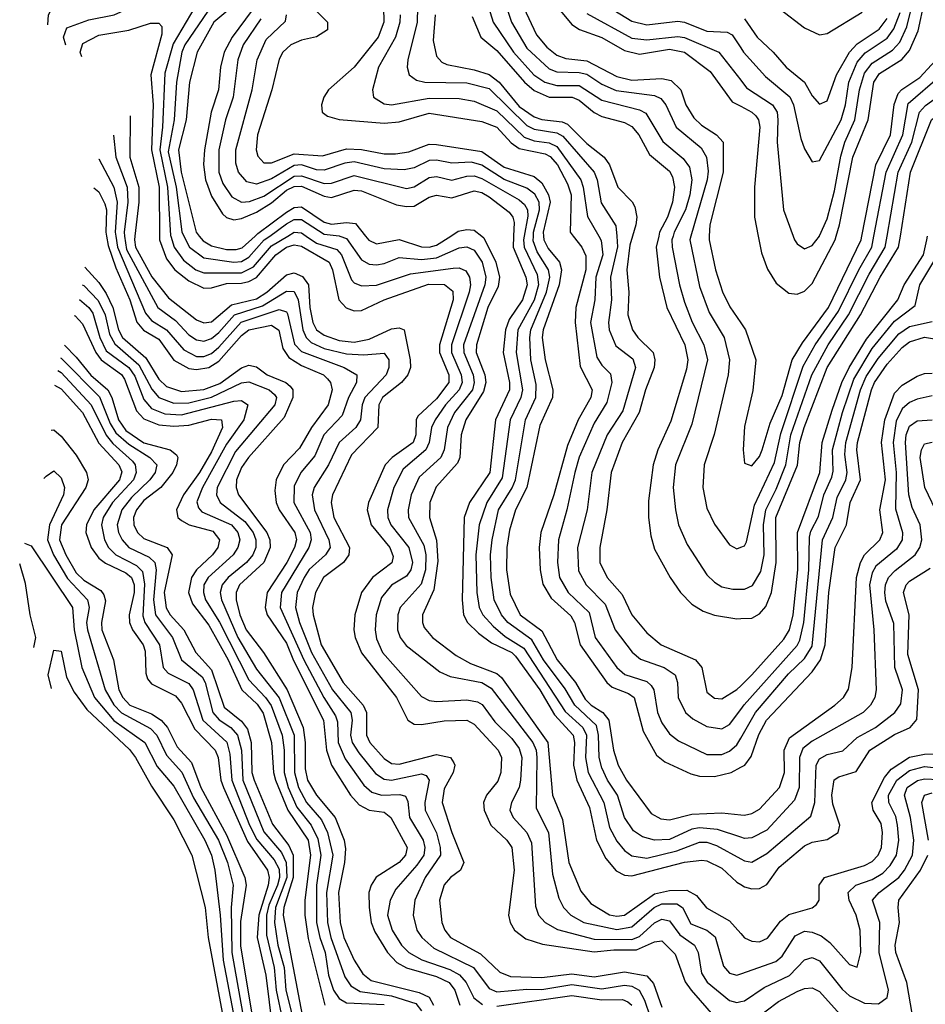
# Model space of a CAD drawing. Header units: inches. Extents: x 1308407 to 1441228, y 959628 to 1036311.
# Tile 444 of 656: x 1388079 to 1390492, y 977952 to 980577. Entities that reach past the tile are written whole.
import ezdxf

# ---------------------------------------------------------------- set-up
doc = ezdxf.new("R2010")
doc.units = ezdxf.units.IN
doc.header["$MEASUREMENT"] = 0
for name, color, linetype in [('B3987', 7, 'Continuous'), ('B3988', 7, 'Continuous'), ('B3997', 7, 'Continuous'), ('B3998', 7, 'Continuous')]:
    doc.layers.add(name, color=color, linetype=linetype)

msp = doc.modelspace()

# ---------------------------------------------------------------- linework, layer by layer
at = {"layer": 'B3987', "color": 5}
for points, elevation in [([(1388310.8, 980000), (1388315.1, 979975.1), (1388334.9, 979914.9), (1388372.6, 979830), (1388390.9, 979770.9), (1388409, 979749), (1388450, 979725.3), (1388490, 979669.3), (1388530, 979647), (1388550, 979644), (1388582.8, 979650), (1388610, 979666.6), (1388670, 979734.5), (1388690, 979750), (1388750, 979762.2), (1388769.5, 979749.5), (1388780.3, 979700.3), (1388796, 979676), (1388830, 979655), (1388888.5, 979630), (1388899.2, 979619.2), (1388907.1, 979610), (1388911.8, 979590), (1388900.7, 979550), (1388856.3, 979490), (1388825, 979435), (1388781.8, 979390), (1388762.5, 979350), (1388758.5, 979321.5), (1388762.2, 979290), (1388770.5, 979270), (1388812.3, 979210), (1388816.3, 979190), (1388811.3, 979170), (1388791.1, 979130), (1388738.9, 979050), (1388732.9, 979010), (1388738.1, 978990), (1388790, 978915.1), (1388808.8, 978868.8), (1388888.4, 978710), (1388896.4, 978630), (1388910, 978589.7), (1388960.5, 978510), (1388983.8, 978483.8), (1389010, 978469.8), (1389050, 978464.2), (1389067.5, 978450), (1389111.1, 978370), (1389107.2, 978350), (1389090.1, 978330), (1389029.2, 978290.8), (1389015.4, 978270), (1389009.6, 978250), (1389009.8, 978210.2), (1389015.8, 978170), (1389025.2, 978145.2), (1389059, 978090), (1389083.7, 978063.7), (1389109.5, 978049.5), (1389190, 978026.2), (1389223, 978010), (1389238.4, 977990), (1389252, 977950)], 2120), ([(1388334.9, 980000), (1388340, 979970), (1388414.3, 979794.3), (1388430, 979774.6), (1388470.1, 979750.1), (1388516.4, 979696.4), (1388550, 979679.3), (1388570, 979679.2), (1388590, 979687.1), (1388610, 979703.6), (1388669.6, 979770.4), (1388770, 979804.2), (1388790, 979798.2), (1388793, 979793), (1388811.7, 979711.7), (1388830, 979691.9), (1388943.7, 979650), (1388977.6, 979630), (1388976.1, 979610), (1388954.7, 979570), (1388938.2, 979521.8), (1388889.6, 979470.4), (1388865.8, 979414.2), (1388828.2, 979370), (1388810, 979333), (1388809.3, 979290), (1388852.6, 979210), (1388856, 979190), (1388849.6, 979170), (1388777, 979050), (1388773.3, 979010), (1388836.4, 978870), (1388889.2, 978770), (1388920.7, 978720.7), (1388925.5, 978705.5), (1388927.9, 978650), (1388946.3, 978606.3), (1388996.3, 978536.3), (1389017.6, 978517.6), (1389043.1, 978510), (1389091.6, 978511.6), (1389106.9, 978506.9), (1389113.1, 978493.1), (1389117.5, 978450), (1389153.9, 978390), (1389158.2, 978370), (1389155.5, 978350), (1389137.3, 978322.7), (1389081, 978259), (1389066, 978230), (1389059.3, 978190), (1389071.2, 978150), (1389096.7, 978110), (1389116.1, 978090), (1389150.8, 978070.8), (1389225.1, 978045.1), (1389250.6, 978030.6), (1389269, 978010), (1389289.3, 977969.3), (1389312.1, 977952.1)], 2140), ([(1388358.6, 980000), (1388363.8, 979963.8), (1388447.1, 979810), (1388494.7, 979774.7), (1388530, 979736.9), (1388550, 979723.3), (1388561.3, 979721.3), (1388570, 979719.9), (1388590, 979727), (1388610, 979743.2), (1388651, 979790), (1388726, 979814), (1388790, 979853.1), (1388810, 979852.4), (1388820.7, 979830), (1388833.1, 979750), (1388842, 979730), (1388856, 979716), (1388890, 979700.4), (1388950, 979686.4), (1388996.4, 979683.6), (1389050, 979687.5), (1389063, 979670), (1389062.6, 979650), (1389055.1, 979630), (1388998.8, 979570), (1388991.2, 979550), (1388986.7, 979510), (1388974.5, 979490), (1388930.4, 979449.6), (1388902.1, 979390), (1388863.3, 979330), (1388858.6, 979310), (1388864.2, 979270), (1388902.5, 979190), (1388906, 979170), (1388893.8, 979150), (1388850, 979111.5), (1388837.4, 979090), (1388818.8, 979050), (1388814.3, 979010), (1388825, 978970), (1388857, 978890), (1388912.8, 978790), (1388961.3, 978730), (1388964.6, 978710), (1388960.4, 978670), (1388965.1, 978650), (1388982.4, 978622.4), (1389027.1, 978567.1), (1389050, 978552), (1389070, 978549.3), (1389150, 978566.7), (1389161.8, 978561.8), (1389169.7, 978550), (1389158.3, 978490), (1389159.8, 978470), (1389189.2, 978409.2), (1389199.5, 978370), (1389199.8, 978350), (1389159.6, 978290), (1389131.6, 978230), (1389127.3, 978190), (1389137.2, 978150), (1389150.1, 978130), (1389182.2, 978102.2), (1389288, 978050), (1389330, 977994.6), (1389350, 977985.5), (1389430, 977992.4), (1389470, 977991.3), (1389550, 978004.7), (1389630, 977993.8), (1389690, 978003.4), (1389710, 978000.8), (1389729.9, 977989.9), (1389743.4, 977963.4), (1389774.1, 977874.1)], 2160), ([(1388386.2, 980000), (1388385, 979990), (1388388, 979970), (1388431.4, 979891.4), (1388475.4, 979835.4), (1388550, 979776.7), (1388570, 979768.5), (1388590, 979771.4), (1388643.2, 979816.8), (1388710, 979832.8), (1388737.7, 979850), (1388790, 979896.6), (1388810, 979901.9), (1388832.2, 979892.2), (1388848.3, 979870), (1388851.7, 979810), (1388859.9, 979770), (1388870.2, 979750.2), (1388890, 979735.5), (1388930, 979721.7), (1388970, 979717.6), (1389010, 979725.6), (1389070, 979752.9), (1389090, 979755.7), (1389103.5, 979750), (1389119.8, 979670), (1389120.3, 979650), (1389112.9, 979630), (1389096, 979610), (1389046, 979570), (1389035.5, 979550), (1389033, 979490), (1388963.5, 979416.5), (1388912.4, 979310), (1388909.3, 979290), (1388915.8, 979250), (1388957.4, 979170), (1388956.3, 979150), (1388941.8, 979130), (1388888.6, 979090), (1388867.1, 979050), (1388859.6, 979010), (1388860.8, 978990), (1388882.4, 978910), (1388941.1, 978810), (1388994.2, 978750), (1389003.3, 978730), (1389002.9, 978670), (1389012.2, 978650), (1389050, 978607), (1389070, 978594.4), (1389090, 978592.6), (1389190, 978618.4), (1389226.5, 978610), (1389236, 978596), (1389238.6, 978590), (1389233.9, 978570), (1389210, 978526.3), (1389205, 978490), (1389230, 978410), (1389262.3, 978330), (1389253.7, 978310), (1389226.8, 978290), (1389210, 978270.5), (1389197.4, 978230), (1389203.7, 978170), (1389211.4, 978150), (1389227.1, 978130), (1389306.8, 978086.8), (1389358, 978038), (1389386.6, 978026.6), (1389470, 978024), (1389550, 978033.4), (1389610, 978025.3), (1389690, 978038.7), (1389750, 978028.5), (1389767.3, 978007.3), (1389790, 977945)], 2180), ([(1388451.4, 980000), (1388451.5, 979990), (1388470, 979939.4), (1388492.1, 979910), (1388530, 979880.6), (1388570, 979861.3), (1388590, 979862), (1388630, 979873.3), (1388670, 979874), (1388690, 979878.7), (1388710, 979889.9), (1388761.2, 979950), (1388790, 979970.2), (1388810, 979976.8), (1388830, 979972.9), (1388903.9, 979930), (1388912.4, 979910), (1388929.8, 979829.8), (1388948.5, 979808.5), (1388970, 979800.4), (1388990, 979801.4), (1389050.2, 979829.8), (1389168.5, 979871.5), (1389211.2, 979871.2), (1389232.7, 979852.7), (1389234, 979830), (1389197.8, 979710), (1389197.5, 979690), (1389222.3, 979630), (1389222.7, 979610), (1389190, 979566.3), (1389140, 979520), (1389135.2, 979510), (1389134.4, 979470), (1389127.3, 979450), (1389071.3, 979410), (1389052.6, 979390), (1389008.2, 979290), (1389004.7, 979270), (1389015.2, 979230), (1389065.1, 979170), (1389074.1, 979145.9), (1389070.6, 979129.4), (1389019.4, 979090), (1388989.8, 979050.2), (1388971.6, 978990), (1388969.5, 978950), (1388972.9, 978930), (1388990, 978888.7), (1389082.7, 978770), (1389113.1, 978710), (1389130, 978699.3), (1389150, 978698.3), (1389210, 978707.6), (1389270, 978709.5), (1389290, 978698.5), (1389353.9, 978630), (1389362.4, 978610), (1389360.9, 978570), (1389353.3, 978546.7), (1389323, 978510), (1389314.9, 978490), (1389316.3, 978470), (1389334.7, 978430), (1389377.2, 978390), (1389390.4, 978370), (1389396.3, 978310), (1389381.1, 978190), (1389385.7, 978170), (1389397.7, 978150), (1389427.1, 978127.1), (1389472.1, 978112.1), (1389610, 978092.1), (1389662.2, 978097.8), (1389722.4, 978097.6), (1389770, 978118.5), (1389790, 978121.5), (1389825.5, 978085.5), (1389852.1, 978012.1), (1389867.8, 977990), (1389934, 977914)], 2220), ([(1388481.4, 980000), (1388490.8, 979970), (1388515.5, 979935.5), (1388548.1, 979910), (1388570, 979901.7), (1388670, 979901.8), (1388701.9, 979918.1), (1388750, 979973.8), (1388793.3, 980000)], 2240), ([(1388516.4, 980000), (1388531.5, 979970), (1388570, 979941.8), (1388649.8, 979930.2), (1388670, 979932.2), (1388690, 979943.5), (1388730.5, 979989.5), (1388745.2, 980000)], 2260), ([(1388557.5, 980000), (1388567.7, 979987.7), (1388590, 979974.3), (1388630, 979963.9), (1388656.2, 979963.8), (1388671.6, 979968.4), (1388706.1, 980000)], 2280), ([(1388842.3, 980000), (1388870, 979981.1), (1388924.4, 979964.4), (1388936.9, 979950), (1388963.3, 979883.3), (1388970, 979875.4), (1388990, 979867.2), (1389030, 979869.3), (1389120.4, 979899.6), (1389234.4, 979914.4), (1389250, 979915.3), (1389267.7, 979907.7), (1389277.4, 979890), (1389280, 979870), (1389276.5, 979850), (1389229.4, 979710), (1389229.4, 979690), (1389255.1, 979630), (1389257.6, 979610), (1389249.6, 979590), (1389213.3, 979550), (1389185.8, 979510), (1389176.1, 979490), (1389170.4, 979450), (1389161.3, 979430), (1389101.2, 979378.8), (1389076.3, 979330), (1389058.7, 979270), (1389059.8, 979250), (1389067.9, 979230), (1389116.3, 979170), (1389125.8, 979130), (1389121.4, 979110), (1389110, 979093.6), (1389070, 979069.6), (1389043, 979037), (1389028.4, 978990), (1389026.2, 978950), (1389030, 978926.7), (1389046.1, 978890), (1389150, 978772.5), (1389170, 978761.7), (1389190, 978759.4), (1389270, 978763.9), (1389298.7, 978758.7), (1389311.3, 978751.3), (1389344.9, 978704.9), (1389390, 978660.8), (1389410, 978633.8), (1389416.6, 978610), (1389413.6, 978550), (1389409.8, 978530), (1389389.3, 978490), (1389385.2, 978470), (1389394, 978450), (1389430, 978410), (1389442.8, 978382.8), (1389453.6, 978213.6), (1389460.9, 978190), (1389478.8, 978170), (1389511.6, 978151.6), (1389610, 978125.8), (1389710, 978125.3), (1389730, 978132.7), (1389770, 978169.1), (1389790, 978179.4), (1389810, 978174.4), (1389837.6, 978137.6), (1389876.7, 978110), (1389886.8, 978090), (1389895.4, 978035.4), (1389910.8, 978010.8), (1389970, 977962.2), (1389990, 977956.7), (1390000, 977959.3)], 2240), ([(1388932.1, 980000), (1388950, 979993.9), (1388990, 979936.7), (1389010, 979925.4), (1389030, 979923.1), (1389050, 979927.1), (1389090, 979943.1), (1389150, 979937.8), (1389190, 979942.2), (1389250, 979968.3), (1389270, 979971.6), (1389290, 979962.7), (1389311.4, 979930), (1389320.9, 979890), (1389318.7, 979870), (1389261.8, 979710), (1389262, 979690), (1389287.2, 979630), (1389290.2, 979609.8), (1389285.1, 979590), (1389237.9, 979530), (1389219, 979490), (1389209.6, 979430), (1389201.5, 979410), (1389143.1, 979356.9), (1389121.9, 979310), (1389114.2, 979270), (1389115.4, 979250), (1389155.9, 979175.9), (1389160.9, 979150), (1389159.9, 979110), (1389148.3, 979071.7), (1389092.9, 979010), (1389086.3, 978990), (1389086.1, 978950), (1389093.2, 978930), (1389108.5, 978908.5), (1389198.3, 978838.3), (1389226.3, 978826.3), (1389310, 978809.6), (1389335.2, 978795.2), (1389445.8, 978650), (1389455, 978630), (1389457.2, 978610), (1389455, 978475), (1389487.9, 978410), (1389498.8, 978298.8), (1389515.4, 978235.4), (1389528.3, 978210), (1389547, 978190), (1389582.3, 978170), (1389670, 978151.5), (1389710, 978158.6), (1389769.5, 978210.5), (1389790, 978220.2), (1389830, 978220.3), (1389844.7, 978210), (1389866.7, 978166.7), (1389910, 978150), (1389932.3, 978132.3), (1389953.8, 978053.8), (1389970, 978035.4), (1389990, 978030.1), (1390000, 978033.6)], 2260), ([(1389000.7, 980000), (1389009.4, 979989.4), (1389030, 979979.5), (1389090, 979990.5), (1389150, 979971), (1389170, 979970.2), (1389190, 979975.8), (1389227.5, 980000)], 2280), ([(1389310.3, 980000), (1389315.7, 979995.7), (1389347.3, 979930), (1389357, 979890), (1389354.1, 979865.9), (1389326.4, 979810), (1389295.9, 979710), (1389295.1, 979690), (1389318, 979630), (1389320.7, 979610), (1389314.4, 979585.6), (1389267.7, 979510), (1389255.7, 979470), (1389251.8, 979410), (1389245.3, 979394.7), (1389188.6, 979331.4), (1389171.4, 979290), (1389170.6, 979250), (1389189.6, 979189.6), (1389193.2, 979133.2), (1389182.6, 979057.4), (1389152.5, 978990), (1389152, 978970), (1389156.9, 978956.9), (1389178.5, 978930), (1389242.1, 978882.1), (1389280.5, 978860.5), (1389350, 978833.6), (1389362.9, 978822.9), (1389485.8, 978650), (1389498.6, 978510), (1389524.8, 978444.8), (1389541.7, 978330), (1389573.9, 978253.9), (1389600.5, 978220.5), (1389650, 978190.9), (1389670, 978187.2), (1389690, 978189.6), (1389770, 978246.8), (1389810, 978255.9), (1389856, 978256), (1389882.2, 978242.2), (1389909.2, 978209.2), (1389970, 978174.7), (1390000, 978140.5)], 2280), ([(1389394.6, 980000), (1389393.4, 979970), (1389427.9, 979890), (1389430.8, 979870), (1389418.9, 979830), (1389382.7, 979777.3), (1389373.3, 979750), (1389367.1, 979690), (1389383.9, 979610), (1389384.2, 979590), (1389346.3, 979510), (1389331.4, 979370), (1389277.6, 979290), (1389263.7, 979250), (1389257.6, 979030), (1389261.8, 978990), (1389272, 978970), (1389301.3, 978941.3), (1389336, 978916), (1389389.9, 978890.1), (1389400.2, 978880.2), (1389465.1, 978790), (1389503.5, 978723.5), (1389553.4, 978670), (1389557.6, 978650), (1389554.4, 978590), (1389563.1, 978550), (1389597.1, 978477.1), (1389616.1, 978390), (1389641, 978341), (1389668.1, 978308.1), (1389690, 978296.4), (1389710, 978294.6), (1389850, 978331), (1389896.1, 978336.1), (1389910, 978334.2), (1389950, 978315.4), (1389990, 978277.9), (1390000, 978271.7)], 2320), ([(1389422.8, 980000), (1389420.9, 979990), (1389422.7, 979970), (1389457.8, 979897.8), (1389461, 979870), (1389450, 979828.7), (1389406.5, 979750), (1389401.7, 979690), (1389418.3, 979590), (1389414, 979570), (1389385.9, 979510), (1389364.9, 979355.1), (1389323.3, 979290), (1389303.6, 979230), (1389294, 979150), (1389297.2, 979050), (1389303.5, 979010), (1389312.9, 978990), (1389340.2, 978960.2), (1389372.7, 978932.7), (1389421.9, 978901.9), (1389532.6, 978732.6), (1389579.1, 978690), (1389589, 978670), (1389586.8, 978610), (1389593.9, 978570), (1389635, 978490), (1389650, 978423.1), (1389670, 978387), (1389690, 978362), (1389710, 978348.3), (1389750, 978341.7), (1389830, 978361.1), (1389890, 978384), (1389910, 978384.2), (1389935.5, 978375.5), (1390000, 978339.8)], 2340), ([(1390000, 978397.7), (1389938.4, 978418.4), (1389890, 978422.8), (1389870, 978418.7), (1389810, 978391.1), (1389770, 978389.8), (1389738.4, 978398.4), (1389714.7, 978414.7), (1389690.1, 978450), (1389671.5, 978510), (1389644.7, 978550), (1389630, 978582.6), (1389623.2, 978610), (1389621.1, 978670), (1389615.5, 978695.5), (1389557.7, 978750), (1389532.7, 978792.7), (1389474.2, 978870), (1389443.8, 978923.8), (1389379.3, 978970), (1389363.1, 978990), (1389343.2, 979030), (1389335.3, 979090), (1389333.5, 979150), (1389337.8, 979190), (1389355, 979270), (1389391.4, 979328.6), (1389399.7, 979350), (1389426.5, 979510), (1389454.1, 979570), (1389455.5, 979604.5), (1389440.6, 979670), (1389437.8, 979730), (1389441.3, 979750), (1389483, 979850), (1389491.2, 979890), (1389487.8, 979910), (1389458, 979958), (1389447.3, 979987.3), (1389447.6, 980000)], 2360), ([(1389474.7, 980000), (1389475.2, 979990), (1389487, 979967), (1389517.5, 979930), (1389522.7, 979910), (1389516.1, 979870), (1389473.8, 979750), (1389471.3, 979730), (1389479, 979670), (1389499.3, 979590), (1389498.8, 979570), (1389465.1, 979494.9), (1389430.4, 979330), (1389399.7, 979270), (1389384.2, 979215.8), (1389377, 979170), (1389376.3, 979110), (1389385.4, 979045.4), (1389412.1, 978990), (1389470, 978947.7), (1389511.4, 978870), (1389559.6, 978810), (1389585.9, 978765.9), (1389601.3, 978750), (1389632.5, 978730), (1389649, 978710), (1389660.8, 978630), (1389673.2, 978590), (1389695.7, 978550), (1389761, 978461), (1389786.8, 978446.8), (1389810, 978444.1), (1389870, 978459.4), (1389950, 978462.5), (1390000, 978457.6)], 2380), ([(1389553.4, 980000), (1389576.6, 979970), (1389587.5, 979947.5), (1389587.1, 979910), (1389560.8, 979810), (1389558.8, 979770), (1389572, 979652), (1389603.9, 979590), (1389600.4, 979570), (1389567.3, 979510), (1389538.1, 979441.9), (1389502, 979310), (1389467.6, 979210), (1389463.3, 979170), (1389465.7, 979110), (1389472.4, 979072.4), (1389494.6, 979034.6), (1389547.6, 978987.6), (1389557.3, 978970), (1389572.6, 978910), (1389643.2, 978810), (1389657.6, 978797.6), (1389700.9, 978780.9), (1389716.1, 978770), (1389740.2, 978680.2), (1389776, 978616), (1389798.1, 978598.1), (1389866.9, 978566.9), (1389890, 978560.1), (1389930, 978559), (1389974.3, 978570), (1390000, 978584.1)], 2420), ([(1389621.9, 980000), (1389628.5, 979988.5), (1389632.5, 979950), (1389614.4, 979890), (1389611.8, 979830), (1389599.6, 979770), (1389617, 979677), (1389630, 979656), (1389653, 979633), (1389656.5, 979610), (1389643.5, 979556.5), (1389610, 979500.9), (1389570, 979411), (1389558, 979370), (1389537.2, 979270), (1389514.5, 979190), (1389512.1, 979130), (1389517.3, 979090), (1389540.7, 979050), (1389596.3, 978996.3), (1389612.6, 978930), (1389670, 978849.7), (1389691.1, 978831.1), (1389750, 978812.3), (1389761.7, 978801.7), (1389768.4, 978790), (1389778.4, 978730), (1389790, 978702.4), (1389810, 978673.2), (1389834.5, 978654.5), (1389910, 978618.4), (1389950, 978618.4), (1389970, 978626.9), (1389990, 978643.8), (1390000, 978661.3)], 2440), ([(1389669.7, 980000), (1389671.7, 979971.7), (1389653.2, 979890), (1389655.6, 979830), (1389647.7, 979770), (1389649.8, 979750), (1389667, 979707), (1389712.3, 979672.3), (1389719.5, 979650), (1389685.9, 979534.1), (1389644.4, 979470), (1389603.1, 979370), (1389590.6, 979270), (1389565.1, 979170), (1389567.9, 979107.9), (1389588.1, 979070), (1389638.9, 979018.9), (1389665.5, 978950), (1389711.2, 978891.2), (1389732.6, 978872.6), (1389796.3, 978850), (1389825.1, 978830), (1389831.8, 978810), (1389833.7, 978770), (1389852.6, 978730), (1389872.7, 978712.7), (1389910, 978692.4), (1389950, 978686.9), (1389970, 978698.2), (1390000, 978738.3)], 2460), ([(1389712, 980000), (1389704.7, 979975.3), (1389696.4, 979910), (1389701.7, 979850), (1389699.7, 979790), (1389711.6, 979750), (1389725.8, 979730), (1389766.4, 979690), (1389771.6, 979670), (1389769.4, 979650), (1389746.3, 979590), (1389729.8, 979530), (1389684.2, 979450), (1389655.3, 979370), (1389643.1, 979270), (1389624.4, 979170), (1389625.1, 979130), (1389644.6, 979090), (1389684.3, 979044.3), (1389710, 978990.1), (1389750, 978942), (1389788.3, 978910), (1389879.3, 978870), (1389896.3, 978850), (1389910, 978784.2), (1389930, 978767.8), (1389950, 978766.6), (1389990, 978791.4), (1390000, 978801.1)], 2480), ([(1389781.6, 980000), (1389775.1, 979970), (1389783.2, 979890), (1389803, 979810), (1389850.8, 979710), (1389859, 979670), (1389855.2, 979644.8), (1389813.6, 979506.4), (1389778.9, 979430), (1389766.4, 979390), (1389754.4, 979294.4), (1389754.3, 979250), (1389760.8, 979200.8), (1389770, 979165.2), (1389812, 979090), (1389839.8, 979050), (1389870, 979018.8), (1389899.9, 978999.9), (1389930, 978989.4), (1389990, 978979.9), (1390000, 978980.4)], 2520), ([(1389819.7, 980000), (1389816.9, 979990), (1389817.7, 979970), (1389836.5, 979870), (1389850, 979823.5), (1389870.4, 979770.4), (1389901.9, 979710), (1389911.5, 979670), (1389870, 979498.2), (1389825.9, 979390), (1389820.2, 979330), (1389826.2, 979270), (1389834.4, 979230), (1389857.5, 979177.5), (1389910, 979096.8), (1389930, 979077.2), (1389950, 979065.3), (1389978.7, 979058.7), (1390000, 979058.7)], 2540), ([(1389867.5, 980000), (1389864.6, 979990), (1389890, 979865.2), (1389915.9, 979795.9), (1389956, 979730), (1389970.4, 979670), (1389966.6, 979630), (1389928.9, 979471.1), (1389902.8, 979390), (1389898.7, 979330), (1389910, 979274.9), (1389930, 979232.2), (1389970, 979176.8), (1389990, 979166.6), (1390000, 979170.3)], 2560), ([(1389916.2, 980000), (1389915.5, 979990), (1389932.8, 979910), (1389951.7, 979851.7), (1389971.1, 979811.1), (1390000, 979768.9)], 2580), ([(1388253.1, 979917.2), (1388290, 979876.6), (1388310, 979846.5), (1388327.1, 979810), (1388342.7, 979750), (1388352.7, 979730), (1388415, 979675), (1388450, 979618.2), (1388470, 979598.6), (1388510, 979585.3), (1388570, 979590.9), (1388612.7, 979607.3), (1388670, 979648.8), (1388690, 979656), (1388710, 979651), (1388738.9, 979630), (1388788.3, 979610), (1388799.5, 979599.5), (1388806.5, 979590), (1388806.5, 979570), (1388783.6, 979516.4), (1388688.5, 979410), (1388670, 979383.4), (1388657, 979350), (1388655.9, 979330), (1388661.7, 979310), (1388737.2, 979210), (1388745.4, 979190), (1388746.3, 979170), (1388729.6, 979130), (1388664.5, 979070), (1388656, 979050), (1388656.1, 979030), (1388665.7, 978990), (1388682.3, 978950), (1388728.8, 978890), (1388791.5, 978790), (1388834.7, 978690), (1388839.6, 978650), (1388839.7, 978579.7), (1388845.7, 978550), (1388869.6, 978510), (1388919.4, 978450), (1388943.6, 978390), (1388946.9, 978366.9), (1388944.2, 978330), (1388928.4, 978250), (1388933.2, 978170), (1388942.5, 978130), (1388970, 978069.7), (1388993.6, 978033.6), (1389015.9, 978015.9), (1389143.5, 977983.5), (1389170, 977970.9), (1389181.7, 977950)], 2080), ([(1388245.8, 979870.2), (1388250, 979868.5), (1388288.6, 979828.6), (1388307.1, 979790), (1388318.8, 979738.8), (1388332.4, 979712.4), (1388396.7, 979656.7), (1388431.6, 979591.6), (1388450, 979569.4), (1388490, 979554.7), (1388530, 979555.5), (1388590, 979570.6), (1388670, 979608.6), (1388690, 979611.1), (1388743.6, 979590), (1388757.6, 979577.6), (1388763.1, 979570), (1388758.7, 979550), (1388654, 979426), (1388605.2, 979330), (1388603.3, 979310), (1388612.9, 979290), (1388679.4, 979239.4), (1388701.3, 979210), (1388708.3, 979190), (1388708.3, 979170), (1388700.6, 979150), (1388683.4, 979130), (1388634.4, 979090), (1388618.5, 979070), (1388613, 979050), (1388616.4, 979030), (1388660.3, 978930), (1388710, 978845.2), (1388770, 978769.4), (1388810.6, 978670), (1388811.6, 978570), (1388821.8, 978530), (1388843.3, 978490), (1388883.5, 978443.5), (1388899.3, 978410), (1388913.6, 978350), (1388896.7, 978250), (1388899, 978170), (1388908.5, 978130), (1388945.4, 978025.4), (1388961.7, 978001.7), (1388986.1, 977986.1), (1389070, 977974.6), (1389134.1, 977954.1), (1389150, 977934.8)], 2060), ([(1388238.3, 979831), (1388263, 979810), (1388274.2, 979794.2), (1388292.3, 979730), (1388310, 979694.1), (1388370, 979649.4), (1388386.3, 979626.3), (1388410, 979564.6), (1388430, 979540.5), (1388466, 979526), (1388510, 979523.3), (1388650, 979559.8), (1388670, 979561.3), (1388687.3, 979550), (1388676.7, 979510), (1388630, 979445.3), (1388566, 979330), (1388551.5, 979291.5), (1388555.2, 979275.2), (1388564.7, 979264.7), (1388643.4, 979230), (1388660.5, 979210), (1388665.8, 979190), (1388660.5, 979170), (1388647.5, 979150), (1388581.3, 979090), (1388570, 979070), (1388568.6, 979050), (1388574.5, 979030), (1388611.1, 978971.1), (1388690, 978816.8), (1388734.4, 978770), (1388748.7, 978748.7), (1388778.8, 978670), (1388784.1, 978630), (1388783.8, 978570), (1388794.4, 978530), (1388817.9, 978477.9), (1388856, 978430), (1388873.7, 978393.7), (1388881.5, 978350), (1388869.7, 978269.7), (1388869.9, 978170.1), (1388878.5, 978130), (1388893.4, 978090), (1388902, 978030), (1388915.4, 977990), (1388930, 977967.4), (1388950, 977956.3), (1389050, 977951.9)], 2040), ([(1388224.6, 979788.5), (1388227.1, 979787.1), (1388246.2, 979766.2), (1388282.4, 979690), (1388296.3, 979670), (1388350, 979630.6), (1388358.8, 979618.8), (1388390, 979534), (1388410, 979513.1), (1388450, 979496.8), (1388490, 979492.9), (1388530, 979495.8), (1388590, 979512.1), (1388617.2, 979510), (1388619.9, 979490), (1388590, 979424.8), (1388558.6, 979370), (1388515.9, 979310), (1388497.2, 979270), (1388500.4, 979250), (1388510, 979241.8), (1388530.6, 979230.6), (1388593.6, 979213.6), (1388611.4, 979190), (1388606.9, 979170), (1388592.9, 979150), (1388550, 979110.7), (1388536.6, 979090), (1388529.1, 979050), (1388539.7, 979019.7), (1388583.1, 978963.1), (1388634.8, 978870), (1388670.6, 978790.6), (1388711.9, 978751.9), (1388728.1, 978728.1), (1388750.2, 978650), (1388755.4, 978570), (1388761, 978550), (1388793.3, 978470), (1388847.4, 978390), (1388854, 978350), (1388838.6, 978230), (1388839.1, 978190), (1388847.8, 978127.8), (1388892.4, 977950)], 2020), ([(1388198.8, 979709), (1388230, 979677.6), (1388268.9, 979628.9), (1388313.7, 979590), (1388324.6, 979570), (1388342.2, 979510), (1388362, 979482), (1388410, 979448.9), (1388479.8, 979430), (1388496.8, 979416.8), (1388500.2, 979410), (1388497.3, 979390), (1388487, 979370), (1388455.2, 979330), (1388410, 979294.7), (1388390, 979270.5), (1388382.6, 979250), (1388383.4, 979230), (1388392.7, 979210), (1388410, 979193.8), (1388472.2, 979170), (1388485.2, 979150), (1388464.5, 979050), (1388469, 979009), (1388479.9, 978990), (1388516.6, 978950), (1388548.6, 978890), (1388590, 978844.1), (1388624, 978744), (1388670, 978706.8), (1388685.7, 978685.7), (1388695.7, 978650), (1388697.9, 978570), (1388703.6, 978550), (1388752.4, 978432.4), (1388795.8, 978375.8), (1388807.8, 978350), (1388808.1, 978290), (1388782.7, 978210), (1388781.3, 978190), (1388838.2, 977890)], 1980), ([(1388188, 979675.5), (1388190, 979674.7), (1388291.5, 979571.5), (1388320.6, 979500.6), (1388335.6, 979475.6), (1388370, 979445.1), (1388426, 979410), (1388444.2, 979390), (1388439.8, 979370), (1388426.2, 979350), (1388377.1, 979302.9), (1388351.5, 979270), (1388339.2, 979230), (1388342.5, 979210), (1388351.9, 979190), (1388369.8, 979170), (1388424.3, 979144.3), (1388439.6, 979130), (1388443.1, 979110), (1388435.5, 979030), (1388441.4, 978990), (1388486.3, 978930), (1388510.5, 978870.5), (1388565.1, 978825.1), (1388573, 978810), (1388593.7, 978730), (1388610.6, 978710.6), (1388641.5, 978690), (1388659.8, 978670), (1388669.9, 978630), (1388674, 978550), (1388730, 978411.6), (1388776.7, 978356.7), (1388789.4, 978330), (1388790.8, 978290), (1388760.7, 978210), (1388757.9, 978170), (1388767, 978110), (1388783.4, 978050), (1388788.3, 977990), (1388803.5, 977930)], 1960), ([(1388180.5, 979641.4), (1388190, 979636.3), (1388270, 979550.3), (1388309.3, 979469.3), (1388327, 979447), (1388379.7, 979399.7), (1388387, 979390), (1388389.7, 979370), (1388382, 979350), (1388326.8, 979290), (1388301.9, 979250), (1388297, 979230), (1388304.7, 979190), (1388315.5, 979170), (1388335.1, 979150), (1388390, 979121.6), (1388406, 979106), (1388411.7, 979071.7), (1388407.5, 978987.5), (1388412.2, 978970), (1388451.7, 978910), (1388461.6, 978850), (1388474.8, 978834.8), (1388530, 978807.6), (1388540.9, 978790), (1388567.4, 978710), (1388630.6, 978650.6), (1388638.7, 978618.7), (1388644.6, 978550), (1388691.6, 978430), (1388711.2, 978391.2), (1388757.3, 978337.3), (1388770, 978312), (1388771, 978290), (1388765.7, 978270), (1388743.2, 978216.8), (1388736.7, 978190), (1388736.6, 978136.6), (1388757.1, 978050), (1388762.4, 977990), (1388779.7, 977910)], 1940), ([(1388172.3, 979602.3), (1388190, 979592.7), (1388246.5, 979530), (1388290, 979447.6), (1388343.4, 979390), (1388351.5, 979371.5), (1388345.1, 979350), (1388276.4, 979270), (1388257.5, 979230), (1388255.7, 979210), (1388269.8, 979170), (1388290, 979141.7), (1388307.8, 979127.8), (1388362.3, 979102.3), (1388377.2, 979090), (1388384.4, 979070), (1388384.5, 979050), (1388370.8, 978990), (1388371.7, 978970), (1388379.6, 978950), (1388408.4, 978910), (1388413.8, 978893.8), (1388415.2, 978835.2), (1388420.1, 978820.1), (1388430, 978806.1), (1388494.7, 978774.7), (1388510, 978754.8), (1388545.6, 978685.6), (1388599.5, 978630), (1388607.8, 978610), (1388615.4, 978550), (1388622.1, 978530), (1388686, 978386), (1388739.2, 978310), (1388744, 978290), (1388741.2, 978270), (1388716, 978190), (1388711.9, 978130), (1388734.8, 978030), (1388769.5, 977749.5)], 1920), ([(1388162.9, 979483), (1388170, 979483.6), (1388190, 979466.4), (1388230, 979416.3), (1388257.1, 979370), (1388261.2, 979350), (1388255.4, 979330), (1388190.2, 979230), (1388185.6, 979190), (1388202.4, 979150), (1388230, 979102.6), (1388250, 979082.8), (1388295.4, 979055.4), (1388303.7, 979043.7), (1388307.5, 979027.5), (1388296.8, 978970), (1388298, 978950), (1388328.8, 978870), (1388343.7, 978790), (1388354, 978770), (1388372.3, 978750), (1388430, 978726.2), (1388456.2, 978710), (1388472.7, 978690), (1388498.5, 978638.5), (1388536.9, 978596.9), (1388561.5, 978530), (1388630, 978403.5), (1388679.3, 978290), (1388682.4, 978270), (1388667.5, 978172.5), (1388667.8, 978107.8), (1388700, 977910)], 1880), ([(1388143.9, 979353.4), (1388150, 979360.1), (1388170, 979373.9), (1388190, 979355.4), (1388198.8, 979330), (1388195.5, 979310), (1388158.9, 979230), (1388153.6, 979190), (1388169.1, 979150), (1388206.8, 979086.8), (1388259.8, 979030), (1388264, 979010), (1388257.6, 978970), (1388259.4, 978950), (1388306.5, 978790), (1388330.2, 978750.2), (1388350, 978728.7), (1388427.4, 978687.4), (1388444.6, 978670), (1388470, 978616.5), (1388511.1, 978571.1), (1388542.4, 978502.4), (1388609.2, 978390), (1388632.4, 978330), (1388647.7, 978270), (1388642.6, 978210), (1388644.2, 978090), (1388673.1, 977930)], 1860), ([(1388092.3, 979181), (1388110, 979174.4), (1388219.6, 979010), (1388224.3, 978950), (1388245, 978850), (1388278.8, 978770), (1388330, 978708.7), (1388412.7, 978650), (1388445.8, 978585.8), (1388490, 978533.5), (1388572.1, 978390), (1388590, 978350.1), (1388599.4, 978310), (1388613.4, 978190), (1388621.3, 978070), (1388647.8, 977930)], 1840), ([(1388117.3, 978903.3), (1388122.1, 978930), (1388107.1, 978990), (1388094.3, 979074.3), (1388079.2, 979126)], 1840), ([(1388163.7, 978793.6), (1388155, 978830), (1388170, 978896.5), (1388190, 978893.1), (1388204.3, 978824.3), (1388224.4, 978784.4), (1388257.7, 978737.7), (1388371.5, 978631.5), (1388387.4, 978610), (1388430, 978534), (1388490, 978444.1), (1388538.2, 978350), (1388573.7, 978210), (1388581.1, 978130), (1388618.2, 977930), (1388626, 977810), (1388637.8, 977750), (1388693.5, 977586.5), (1388724.1, 977470), (1388790, 977355.8)], 1820), ([(1389350, 977947), (1389550, 977975.9), (1389630, 977963.7), (1389685.1, 977965.1), (1389699.1, 977959.1), (1389709.9, 977949.9)], 2140)]:
    msp.add_lwpolyline(points, dxfattribs=dict(at, elevation=elevation))
at = {"layer": 'B3988', "color": 5}
for points, elevation in [([(1388154.2, 980562.6), (1388156, 980590), (1388170, 980615.9), (1388190, 980622.8), (1388250, 980619.1), (1388296.4, 980623.6), (1388325.2, 980634.8), (1388370, 980661), (1388450, 980688.4), (1388556.5, 980703.5), (1388610, 980732.2), (1388630, 980719.1), (1388638.2, 980690), (1388632.8, 980650), (1388616.7, 980630), (1388580.3, 980599.7), (1388519.3, 980510), (1388511.5, 980490), (1388496.8, 980410), (1388490.7, 980310), (1388475.1, 980224.9), (1388495.7, 980130), (1388510.9, 980010.9), (1388516.4, 980000)], 2260), ([(1388202.4, 980509.2), (1388195.8, 980530), (1388204.8, 980555.2), (1388263.3, 980576.7), (1388330.5, 980589.5), (1388470, 980652.4), (1388510, 980657.7), (1388538.1, 980650), (1388548.8, 980630), (1388545.4, 980610), (1388488, 980512), (1388465.7, 980434.3), (1388459.2, 980290), (1388452.2, 980230), (1388473.4, 980130), (1388481.1, 980001.1), (1388481.4, 980000)], 2240), ([(1388650, 980614.8), (1388596.7, 980570), (1388552.3, 980490), (1388531.5, 980410), (1388522.5, 980310), (1388502.1, 980230), (1388509.3, 980170.7), (1388549.2, 980010), (1388557.5, 980000)], 2280), ([(1388854.5, 980614.5), (1388898.8, 980570), (1388899, 980550), (1388870, 980531.2), (1388830, 980522.1), (1388801.9, 980510), (1388780.6, 980490), (1388770, 980471.8), (1388750.6, 980390), (1388712.9, 980270), (1388709.2, 980230), (1388713.3, 980213.3), (1388730, 980195.4), (1388750, 980194.8), (1388810, 980219.6), (1388886.3, 980213.7), (1388950, 980232.7), (1388990, 980230.9), (1389050, 980219.1), (1389080.6, 980219.4), (1389115.5, 980224.5), (1389170, 980244.5), (1389190, 980244.1), (1389310, 980225), (1389370, 980183.7), (1389450, 980158.9), (1389470, 980142.1), (1389488, 980110), (1389492.3, 980090), (1389474.1, 980010), (1389474.7, 980000)], 2380), ([(1389048.1, 980610), (1389049.4, 980570), (1389033.9, 980530), (1388970, 980450.4), (1388901.5, 980390), (1388889.1, 980370), (1388883.3, 980350), (1388885.3, 980330), (1388899.3, 980319.3), (1388930.7, 980310.7), (1389050, 980300.5), (1389090, 980304.9), (1389170, 980328), (1389310, 980305.6), (1389350, 980290.3), (1389388.6, 980248.6), (1389410, 980233.4), (1389479, 980219), (1389492.4, 980212.4), (1389511.7, 980190), (1389538.8, 980138.8), (1389548.2, 980110), (1389545.7, 980010), (1389553.4, 980000)], 2420), ([(1389138.9, 980610), (1389138.5, 980570), (1389113.2, 980470), (1389111.5, 980450), (1389116.4, 980430), (1389135.9, 980415.9), (1389158.7, 980410), (1389270, 980408.4), (1389330, 980393.1), (1389430, 980294.7), (1389450, 980285.3), (1389510, 980275.5), (1389526.3, 980266.3), (1389609.6, 980170), (1389617.5, 980150), (1389628.4, 980088.4), (1389667.7, 980027.7), (1389669.7, 980000)], 2460), ([(1389328.4, 980610), (1389340.4, 980570), (1389394.9, 980490), (1389448.7, 980430), (1389478.2, 980410), (1389510, 980401.4), (1389570, 980401.6), (1389630, 980361.9), (1389730, 980336.2), (1389747.6, 980327.6), (1389792.3, 980252.3), (1389846.8, 980206.8), (1389863.2, 980183.2), (1389869.6, 980150), (1389864, 980110), (1389852.9, 980070), (1389822.5, 980010), (1389819.7, 980000)], 2540), ([(1389375.6, 980610), (1389389.6, 980570), (1389430, 980500.5), (1389490, 980445.4), (1389510, 980437.8), (1389570, 980436.4), (1389590, 980431.5), (1389630, 980404.9), (1389668.1, 980388.1), (1389770, 980374.4), (1389786.9, 980366.9), (1389800.5, 980350), (1389828.1, 980290), (1389894.9, 980234.9), (1389908.7, 980210), (1389913.3, 980173.3), (1389911, 980150), (1389867.5, 980000)], 2560), ([(1389421.1, 980610), (1389456, 980536), (1389483.6, 980503.6), (1389510, 980482.1), (1389533.7, 980473.7), (1389590, 980467.4), (1389670, 980425.3), (1389710, 980415.3), (1389790, 980420.4), (1389814.6, 980414.6), (1389840.2, 980390), (1389853.6, 980350), (1389874.8, 980314.8), (1389895.4, 980295.4), (1389935.7, 980270), (1389953.2, 980250), (1389953, 980170), (1389918.1, 980030), (1389916.2, 980000)], 2580), ([(1389511.4, 980611.4), (1389550, 980563.9), (1389570.2, 980550.2), (1389630, 980529), (1389690, 980495), (1389730, 980484.7), (1389810, 980497.9), (1389850, 980489.8), (1389918.6, 980438.6), (1389977.6, 980357.6), (1390000, 980345.8)], 2620), ([(1389618.5, 980630), (1389710, 980572.9), (1389750, 980563.1), (1389832.9, 980572.9), (1389850, 980570.5), (1389910, 980546), (1389963.7, 980543.7), (1389976.8, 980536.8), (1390000, 980501.5)], 2660), ([(1388698.1, 980601.9), (1388644.9, 980530), (1388623.9, 980490), (1388613.9, 980450), (1388608.5, 980390), (1388589.7, 980330), (1388571.1, 980230), (1388569.2, 980190.8), (1388574.6, 980150), (1388590, 980106.5), (1388619.5, 980059.5), (1388630, 980049.8), (1388650, 980043.6), (1388670, 980046.8), (1388710, 980064.1), (1388750, 980089), (1388790, 980122), (1388810, 980132.3), (1388830, 980133.4), (1388890, 980106.3), (1388910, 980102.4), (1388970, 980121.9), (1388990, 980120.9), (1389083.3, 980083.3), (1389110, 980078.4), (1389130, 980080.1), (1389170, 980103.6), (1389190, 980108.8), (1389230, 980102.3), (1389290, 980120.3), (1389310, 980116), (1389330, 980104.9), (1389383.5, 980063.5), (1389393.3, 980050), (1389396.1, 980036.1), (1389394.6, 980000)], 2320), ([(1389447.6, 980000), (1389447.9, 980010), (1389464, 980070), (1389463, 980090), (1389451.3, 980111.3), (1389430, 980128.1), (1389370, 980150.5), (1389310, 980189), (1389282.9, 980197.1), (1389230, 980194.6), (1389190, 980202.7), (1389170, 980201.7), (1389130, 980181.5), (1389103.6, 980176.4), (1389050, 980179), (1388970, 980197.5), (1388945.3, 980194.7), (1388890, 980175.3), (1388870, 980176.9), (1388830, 980189.9), (1388810, 980188.3), (1388750, 980152.8), (1388710, 980137.9), (1388684.2, 980144.2), (1388662.1, 980170), (1388654.6, 980194.6), (1388654.6, 980230), (1388698.1, 980390), (1388712.2, 980470), (1388735.8, 980524.2), (1388787.5, 980572.5), (1388790.1, 980590)], 2360), ([(1389092.7, 980590), (1389091.9, 980570), (1389080.2, 980530), (1389034.9, 980450), (1389019.3, 980390), (1389021.9, 980370), (1389050, 980352.1), (1389070, 980350.1), (1389170, 980367.3), (1389250, 980366.4), (1389290, 980359.3), (1389350, 980333.4), (1389423.4, 980263.4), (1389450, 980254), (1389490, 980248.6), (1389510, 980238.8), (1389573.7, 980150), (1389580.5, 980130), (1389591.7, 980051.7), (1389621.9, 980000)], 2440), ([(1389185.9, 980590), (1389181, 980521), (1389190, 980479.3), (1389203.5, 980463.5), (1389217.1, 980457.1), (1389290, 980443.4), (1389330, 980430.6), (1389356.6, 980410), (1389410, 980345.5), (1389450, 980317.9), (1389470, 980310.8), (1389524.7, 980304.7), (1389538.1, 980298.1), (1389590, 980246.9), (1389636.5, 980210), (1389650.8, 980190), (1389672.5, 980130), (1389710.9, 980090.9), (1389718, 980078), (1389723.3, 980050), (1389720.9, 980030), (1389712, 980000)], 2480), ([(1389284.9, 980584.9), (1389307.6, 980530), (1389350, 980494.7), (1389424, 980410), (1389450, 980387.8), (1389490, 980370.4), (1389551.2, 980370), (1389570, 980362.4), (1389609.5, 980329.5), (1389630, 980318.8), (1389690, 980302.3), (1389710, 980292.3), (1389728.2, 980270), (1389757.2, 980217.2), (1389810, 980172.6), (1389817.9, 980157.8), (1389823.3, 980130), (1389818.3, 980090), (1389804.8, 980050), (1389783.7, 980010), (1389781.6, 980000)], 2520), ([(1389590, 980593.1), (1389710, 980527.7), (1389750, 980522.9), (1389832.1, 980532.1), (1389850, 980528.9), (1389942, 980490), (1390000, 980415.5)], 2640), ([(1388244.5, 980477.9), (1388240.6, 980490), (1388247.1, 980512.9), (1388290, 980535.3), (1388370, 980549.2), (1388427.4, 980567.4), (1388450, 980567.8), (1388458.3, 980558.3), (1388458.1, 980538.1), (1388428.7, 980430), (1388434.6, 980350), (1388430, 980230), (1388450.4, 980130), (1388451.4, 980000)], 2220), ([(1388721.3, 980578.7), (1388674.4, 980510), (1388660.4, 980470), (1388647.7, 980370), (1388627.5, 980310), (1388609.3, 980230), (1388610, 980170.3), (1388620.2, 980140.2), (1388644.2, 980104.2), (1388670.5, 980090.5), (1388691.8, 980091.8), (1388730, 980106.6), (1388810, 980159.5), (1388830, 980160.7), (1388890, 980139.9), (1388910, 980140.6), (1388970, 980161.2), (1389110, 980127.1), (1389130, 980131.1), (1389170, 980155.8), (1389190, 980158.6), (1389230, 980149.3), (1389270, 980159.8), (1389290, 980160.5), (1389310, 980153.4), (1389410, 980096.3), (1389424.1, 980084.1), (1389432.3, 980070), (1389433, 980053), (1389422.8, 980000)], 2340), ([(1388373.2, 980320.5), (1388373, 980210), (1388396.6, 980130), (1388396.6, 980090), (1388386.2, 980000)], 2180), ([(1388329.5, 980269.1), (1388335.2, 980210), (1388365.7, 980130), (1388367.4, 980090), (1388357.1, 980010), (1388358.6, 980000)], 2160), ([(1388289.8, 980205.8), (1388290, 980205.6), (1388330.4, 980130), (1388338.5, 980090), (1388333.3, 980010), (1388334.9, 980000)], 2140), ([(1388276.8, 980128.4), (1388290, 980117.8), (1388306.2, 980086.2), (1388310.8, 980070), (1388309.1, 980010), (1388310.8, 980000)], 2120), ([(1388706.1, 980000), (1388713.4, 980006.6), (1388790, 980063.5), (1388810, 980076.1), (1388830, 980077.7), (1388890, 980037), (1388910, 980032), (1388950, 980036.1), (1388973.5, 980033.5), (1389000.7, 980000)], 2280), ([(1388745.2, 980000), (1388790, 980032.2), (1388810, 980043.8), (1388830, 980044.3), (1388890, 980004.8), (1388930, 980000.7), (1388932.1, 980000)], 2260), ([(1388793.3, 980000), (1388810.2, 980010.2), (1388830, 980008.4), (1388842.3, 980000)], 2240), ([(1389227.5, 980000), (1389247.3, 980012.7), (1389270, 980017.4), (1389290, 980015.9), (1389310.3, 980000)], 2280)]:
    msp.add_lwpolyline(points, dxfattribs=dict(at, elevation=elevation))
at = {"layer": 'B3997', "color": 5}
for points, elevation in [([(1390000, 978738.3), (1390009.3, 978750.7), (1390150, 978908.6), (1390157.3, 978922.7), (1390168.1, 978970), (1390181.6, 979110), (1390182.9, 979197.1), (1390186.7, 979213.3), (1390207.1, 979252.9), (1390221.7, 979310), (1390242.9, 979357.1), (1390246.3, 979373.7), (1390244.7, 979430), (1390270.7, 979530), (1390301.3, 979618.7), (1390350, 979700), (1390410, 979773.1), (1390464.7, 979815.3), (1390476.9, 979870), (1390512.2, 979927.8), (1390529.1, 979970), (1390530.6, 980000)], 2460), ([(1390000, 978801.1), (1390030, 978830.1), (1390114.5, 978925.5), (1390129.8, 978950.2), (1390139.9, 978990), (1390152, 979110), (1390151, 979210), (1390211, 979370), (1390217.1, 979450), (1390243.7, 979536.3), (1390269.3, 979610), (1390288.7, 979650), (1390335, 979725), (1390418.8, 979830), (1390435.7, 979870), (1390486.9, 979950), (1390496.1, 979990), (1390497.2, 980000)], 2480), ([(1390000, 978980.4), (1390030, 978981.9), (1390050, 978993.4), (1390067.2, 979012.8), (1390081.9, 979050), (1390094.4, 979130), (1390093.2, 979250), (1390150.9, 979389.1), (1390157.6, 979450), (1390169.1, 979490), (1390230.1, 979650), (1390318.8, 979790), (1390371.9, 979890), (1390420.7, 979970), (1390425.4, 980000)], 2520), ([(1390000, 979058.7), (1390010, 979058.8), (1390031.1, 979068.9), (1390054, 979106), (1390062.1, 979150), (1390060.7, 979230), (1390067.1, 979270), (1390094.8, 979325.2), (1390120, 979390), (1390133.4, 979470), (1390189.5, 979630.5), (1390232.6, 979710), (1390287.4, 979790), (1390341.9, 979898.1), (1390384.7, 979970), (1390389.9, 980000)], 2540), ([(1390000, 979170.3), (1390010, 979174), (1390015.1, 979184.9), (1390036.9, 979283.1), (1390090, 979396.4), (1390106.6, 979473.4), (1390166.7, 979653.3), (1390198.3, 979710), (1390260.6, 979799.4), (1390314.3, 979910), (1390349.2, 979970.8), (1390354.8, 980000)], 2560), ([(1390000, 979768.9), (1390012.9, 979750), (1390040.1, 979670), (1390032, 979588), (1390010, 979492.7), (1390006.8, 979430), (1390010, 979394.8), (1390030, 979387.2), (1390050, 979412), (1390056.9, 979430), (1390078.6, 979501.4), (1390110, 979575), (1390137.1, 979670), (1390164.3, 979715.7), (1390233.8, 979810), (1390320.5, 979990), (1390322.5, 980000)], 2580), ([(1390046.9, 980000), (1390055.7, 979955.7), (1390071.7, 979911.7), (1390094.1, 979874.1), (1390127.8, 979847.8), (1390150, 979845), (1390170, 979853.2), (1390190, 979873.6), (1390251.7, 979990), (1390254.6, 980000)], 2620), ([(1390139.3, 980000), (1390143, 979990), (1390150, 979979.7), (1390170, 979966.3), (1390190, 979974.4), (1390209.6, 980000)], 2640), ([(1390000, 978661.3), (1390039.3, 978730), (1390127.1, 978832.9), (1390170, 978873.8), (1390190, 978906.8), (1390217.7, 979190), (1390245.8, 979250), (1390257.3, 979302.7), (1390280, 979350), (1390283.2, 979370), (1390277.7, 979417.7), (1390280, 979450), (1390319.3, 979590), (1390334.5, 979625.5), (1390366.2, 979673.8), (1390420.9, 979739.1), (1390450, 979759.1), (1390510, 979771.9)], 2440), ([(1390000, 978584.1), (1390010.7, 978590), (1390027.5, 978612.5), (1390048.3, 978671.7), (1390069.1, 978710), (1390190, 978838.4), (1390212.5, 978870), (1390225, 978910), (1390234.4, 979050), (1390252, 979170), (1390281.6, 979230), (1390291.6, 979290), (1390319.3, 979350), (1390309.2, 979430), (1390310.9, 979450), (1390348.1, 979590), (1390356.3, 979610), (1390390, 979658.1), (1390430, 979702.9), (1390450, 979718.3), (1390490, 979730.2), (1390570, 979717.2)], 2420), ([(1390000, 978457.6), (1390010, 978456.6), (1390030, 978460.8), (1390050, 978472.3), (1390103.7, 978530), (1390117, 978570), (1390115.4, 978630), (1390130, 978662.2), (1390250.9, 978750), (1390273.5, 978770), (1390287.4, 978792.6), (1390296.6, 978850), (1390308.5, 979090), (1390319, 979130), (1390329.5, 979150), (1390370.3, 979190), (1390378.4, 979210), (1390370.6, 979270), (1390385.6, 979350), (1390374.8, 979450), (1390383.8, 979510), (1390410, 979581.6), (1390430, 979602.4), (1390470, 979626.4), (1390490, 979633.7), (1390510, 979634.6)], 2380), ([(1390510, 979574.3), (1390470, 979565.3), (1390450, 979556.4), (1390430, 979539.6), (1390413.8, 979506.2), (1390406.4, 979450), (1390414, 979370), (1390412.5, 979272.5), (1390430.7, 979210), (1390430, 979190), (1390414.8, 979165.2), (1390359.8, 979120.2), (1390350, 979102.6), (1390342.8, 979070), (1390354.9, 978950), (1390360.5, 978790), (1390357, 978770), (1390345.8, 978750), (1390326.4, 978730), (1390190, 978653.4), (1390165.8, 978634.2), (1390156.3, 978610), (1390156.1, 978530), (1390143.4, 978496.6), (1390070, 978416.4), (1390030, 978396.3), (1390010, 978394.4), (1390000, 978397.7)], 2360), ([(1390000, 978339.8), (1390010, 978334.2), (1390030, 978330.9), (1390070, 978354.2), (1390186.4, 978453.6), (1390197.5, 978490), (1390201.2, 978590), (1390210, 978606.7), (1390230, 978617.7), (1390271.8, 978628.2), (1390310, 978663.7), (1390359.3, 978690), (1390410.4, 978729.6), (1390426.9, 978753.1), (1390431.4, 978790), (1390410.2, 978850.2), (1390407.5, 978967.5), (1390386.9, 979026.9), (1390383.9, 979050), (1390385.7, 979070), (1390394.1, 979090), (1390411.3, 979108.7), (1390464.5, 979150), (1390476.9, 979170), (1390482.5, 979190), (1390478.4, 979230), (1390456.3, 979276.3), (1390447.5, 979310), (1390438.8, 979450), (1390440.8, 979470), (1390450, 979493.3), (1390470, 979507.1), (1390510, 979510.4)], 2340), ([(1390528.7, 979250), (1390490.2, 979330.2), (1390478.1, 979410), (1390481.2, 979430), (1390490, 979445.8), (1390510, 979450.4)], 2320), ([(1390000, 978271.7), (1390010, 978265.6), (1390030, 978260.1), (1390050, 978260.8), (1390070, 978271.4), (1390102.4, 978317.6), (1390170, 978374.6), (1390190, 978384.5), (1390230, 978391.8), (1390259.6, 978410), (1390263.7, 978430), (1390245.8, 978485.8), (1390242.9, 978510), (1390249.3, 978550.7), (1390261.5, 978558.5), (1390307.2, 978572.8), (1390343.7, 978630), (1390410, 978671.6), (1390451.7, 978690), (1390468.8, 978711.2), (1390473.5, 978790), (1390445, 978885), (1390448.3, 978990), (1390433.8, 979050), (1390440.6, 979070), (1390450, 979080.4), (1390505.1, 979114.9)], 2320), ([(1390000, 978140.5), (1390010, 978129.1), (1390030, 978120.1), (1390050, 978119.1), (1390071.5, 978128.5), (1390106.4, 978173.6), (1390128.5, 978191.5), (1390190.5, 978209.5), (1390201.9, 978218.1), (1390208.8, 978230), (1390208.6, 978270), (1390223.2, 978290), (1390330, 978322.3), (1390350, 978332.6), (1390366.4, 978350), (1390375.1, 978370), (1390377.9, 978410), (1390373.8, 978433.8), (1390352.9, 978470), (1390348.9, 978490), (1390383.3, 978556.7), (1390400.7, 978579.3), (1390450, 978610.7), (1390490, 978618.7), (1390558.5, 978621.5)], 2280), ([(1390000, 978033.6), (1390093.7, 978066.4), (1390110, 978080.1), (1390145.4, 978134.6), (1390170, 978147), (1390190, 978144.6), (1390214.6, 978134.6), (1390237, 978117), (1390290, 978058.4), (1390310, 978051.5), (1390319.6, 978090), (1390317.9, 978150), (1390307.7, 978190), (1390288.6, 978230), (1390286.4, 978250), (1390306.7, 978270), (1390350, 978285.3), (1390378.3, 978301.7), (1390398.3, 978321.8), (1390414.6, 978350), (1390421.1, 978390), (1390417.9, 978430), (1390413.1, 978453.1), (1390394.6, 978490), (1390394, 978510), (1390416.3, 978550), (1390450, 978575.8), (1390490, 978586), (1390576.7, 978576.7)], 2260), ([(1390000, 977959.3), (1390010, 977961.8), (1390062.8, 977997.2), (1390130, 978028.6), (1390170, 978070.5), (1390190, 978076.7), (1390210, 978068), (1390270, 977992.6), (1390290, 977974.6), (1390330, 977955.4), (1390366.6, 977953.4), (1390389.9, 977970), (1390393.4, 977990), (1390369.1, 978090), (1390370.6, 978170.6), (1390350.8, 978230), (1390368.5, 978250), (1390420.9, 978290), (1390436.6, 978310), (1390457.2, 978350), (1390461.4, 978390), (1390452.7, 978450), (1390436.5, 978510), (1390443.8, 978530), (1390471.1, 978548.9), (1390490, 978553.2), (1390528.2, 978551.8)], 2240), ([(1390500.2, 978390), (1390482.7, 978490), (1390489.9, 978510), (1390510, 978516.3)], 2220), ([(1390457.5, 977922.5), (1390442.6, 978010), (1390413.4, 978090), (1390411.4, 978110), (1390422.9, 978170), (1390419, 978210), (1390421.5, 978230), (1390478.6, 978310), (1390498.4, 978350)], 2220), ([(1390035.3, 977910), (1390100.6, 977959.4), (1390150, 977986.2), (1390170, 977994.1), (1390190, 977995.8), (1390210, 977986.6), (1390265.3, 977925.3)], 2220)]:
    msp.add_lwpolyline(points, dxfattribs=dict(at, elevation=elevation))
at = {"layer": 'B3998', "color": 5}
for points, elevation in [([(1390209.6, 980000), (1390210, 980000.5), (1390230, 980045.9), (1390250, 980120.9), (1390266.8, 980213.2), (1390277.7, 980250), (1390304.1, 980310), (1390316.2, 980390), (1390330, 980434), (1390350, 980460.5), (1390404.5, 980495.5), (1390423.6, 980516.4), (1390442.7, 980557.3), (1390470.3, 980669.7)], 2640), ([(1390254.6, 980000), (1390263.3, 980030), (1390298.6, 980210), (1390339.8, 980310), (1390354.7, 980410), (1390370, 980433.4), (1390429.1, 980470.9), (1390450, 980495), (1390472.9, 980547.1), (1390490, 980625)], 2620), ([(1390000, 980501.5), (1390007.5, 980490), (1390065.6, 980425.6), (1390131.2, 980371.2), (1390140.3, 980350), (1390160.1, 980260.1), (1390170, 980232.4), (1390190, 980198), (1390210, 980201.7), (1390267.3, 980310), (1390278.9, 980350), (1390287.7, 980410), (1390310, 980463.1), (1390331.7, 980488.3), (1390390, 980527.8), (1390408, 980552), (1390424.5, 980595.5)], 2660), ([(1390104.8, 980604.8), (1390170, 980555.1), (1390210, 980536.4), (1390230, 980539.8), (1390323.3, 980596.7)], 2720), ([(1390322.5, 980000), (1390360.2, 980190), (1390398.9, 980270), (1390409, 980351), (1390419.8, 980380.2), (1390429, 980391), (1390477.4, 980422.6), (1390539.3, 980490), (1390580.8, 980570), (1390610, 980603.3)], 2580), ([(1390354.8, 980000), (1390387.7, 980170), (1390431.8, 980270), (1390446.4, 980353.6), (1390530, 980425.8), (1390590, 980462), (1390630, 980523.3), (1390645.2, 980534.8), (1390750, 980543.9), (1390810, 980527.6), (1390830, 980527), (1390891.3, 980550), (1390919.9, 980570), (1390941.7, 980598.3)], 2560), ([(1390389.9, 980000), (1390419.4, 980170), (1390456, 980250), (1390476.1, 980330), (1390492.1, 980347.9), (1390550, 980389.8), (1390610, 980405.4), (1390624.2, 980415.8), (1390662.3, 980477.7), (1390683.9, 980496.1), (1390730, 980509.5), (1390750, 980510.7), (1390810, 980486), (1390830, 980483.6), (1390986, 980530), (1391018.7, 980550), (1391031.7, 980570), (1391036.6, 980590)], 2540), ([(1390425.4, 980000), (1390452, 980170), (1390508.4, 980310), (1390530, 980328.3), (1390570, 980344), (1390630, 980335.3), (1390650, 980341.2), (1390661.8, 980358.2), (1390692.7, 980447.3), (1390716.5, 980470), (1390750, 980473.7), (1390810, 980437.8), (1390830, 980433.1), (1390930, 980458.9), (1391010, 980452.3), (1391040, 980460), (1391066.8, 980473.2), (1391142.9, 980530), (1391160.2, 980550), (1391166.4, 980570), (1391166.5, 980590)], 2520), ([(1390010, 980579), (1390044, 980530), (1390086.7, 980490), (1390120.7, 980450), (1390169.7, 980410), (1390190, 980373.4), (1390210, 980352), (1390230, 980360.2), (1390255.3, 980430), (1390290, 980490.3), (1390310, 980512.7), (1390368.8, 980551.2), (1390390, 980579.6)], 2680), ([(1390000, 980415.5), (1390015.5, 980395.5), (1390084.9, 980350), (1390096.7, 980330), (1390099.2, 980310), (1390097.2, 980250), (1390113.6, 980070), (1390139.3, 980000)], 2640), ([(1390000, 980345.8), (1390030, 980330.1), (1390040.1, 980320.1), (1390047.5, 980310), (1390050.5, 980290), (1390036.9, 980130), (1390036.9, 980050), (1390046.9, 980000)], 2620)]:
    msp.add_lwpolyline(points, dxfattribs=dict(at, elevation=elevation))

doc.saveas('drawing.dxf')
